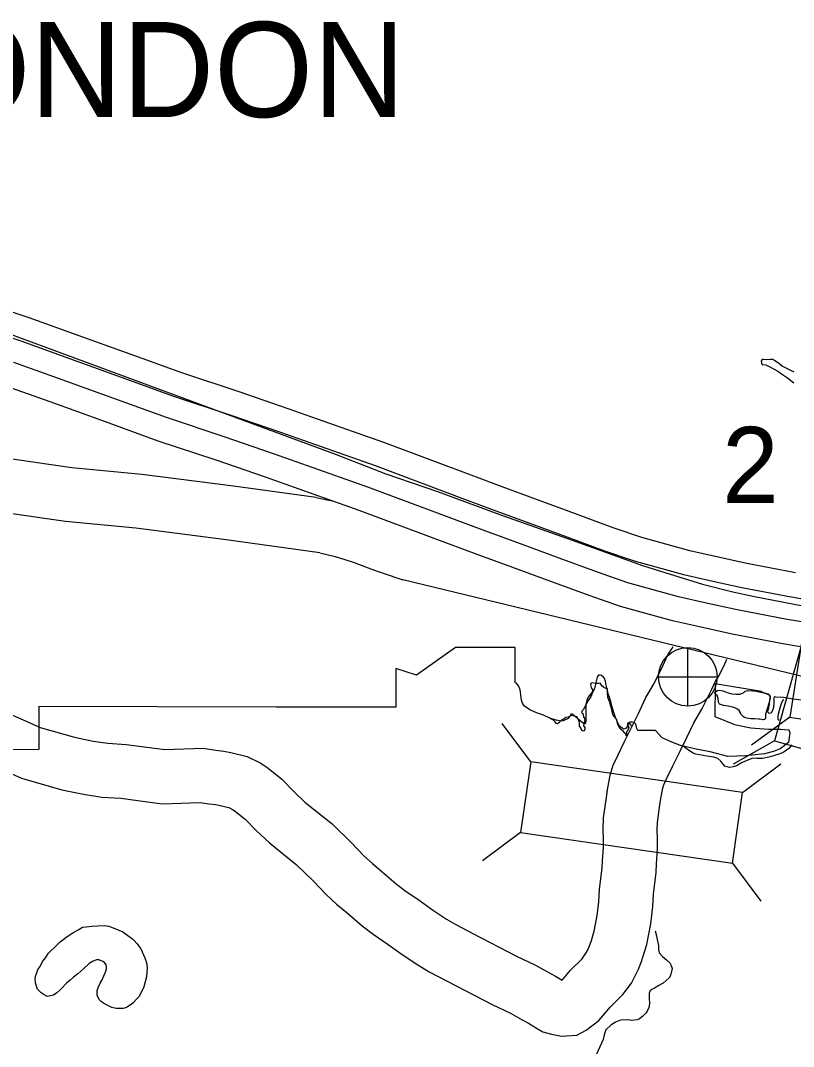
# Model space of a CAD drawing. Extents: x 1374139 to 1377472, y 1168351 to 1170484.
# Drawn here: x 1374380.5 to 1374423.4, y 1170108.2 to 1170165.2 of the extents above; entities that cross this region are included whole.
import ezdxf

# ---------------------------------------------------------------- set-up
doc = ezdxf.new("R2010")
doc.units = 0
doc.layers.add('Default', color=7, linetype='Continuous')

msp = doc.modelspace()

# ---------------------------------------------------------------- linework, layer by layer
at = {"layer": 'Default'}
for p, q in [((1374417.539, 1170127.135), (1374417.539, 1170130.385)), ((1374415.914, 1170128.76), (1374419.164, 1170128.76)), ((1374423.2, 1170126.519), (1374421.066, 1170124.965)), ((1374408.818, 1170124.046), (1374407.238, 1170126.161)), ((1374422.352, 1170125.201), (1374420.05, 1170123.909)), ((1374420.576, 1170122.344), (1374422.691, 1170123.924)), ((1374408.251, 1170120.127), (1374406.136, 1170118.547)), ((1374420.008, 1170118.425), (1374421.589, 1170116.31))]:
    msp.add_line(p, q, dxfattribs=at)
for points in [[(1374423.511, 1170134.522), (1374420.807, 1170135.048), (1374419.052, 1170135.433), (1374417.651, 1170135.748), (1374414.988, 1170136.484), (1374413.399, 1170137.031), (1374411.309, 1170137.8), (1374409.146, 1170138.597), (1374407.232, 1170139.294), (1374405.653, 1170139.886), (1374400.669, 1170141.754), (1374397.299, 1170142.937), (1374395.415, 1170143.609), (1374392.642, 1170144.562), (1374389.465, 1170145.616), (1374386.586, 1170146.661), (1374383.507, 1170147.774), (1374380.994, 1170148.672), (1374377.771, 1170149.751)], [(1374377.263, 1170148.749), (1374381.444, 1170147.21), (1374388.249, 1170144.705), (1374392.86, 1170142.998), (1374397.937, 1170141.128), (1374400.772, 1170140.018), (1374403.642, 1170139.032), (1374407.04, 1170137.79), (1374411.123, 1170136.344), (1374415.029, 1170134.925), (1374416.263, 1170134.537), (1374418.35, 1170133.902), (1374420.036, 1170133.479), (1374421.234, 1170133.218), (1374424.972, 1170132.498), (1374427.362, 1170132.068), (1374430.239, 1170131.538), (1374434.47, 1170130.748), (1374437.745, 1170130.134), (1374439.448, 1170129.81)], [(1374425.189, 1170132.851), (1374423.268, 1170133.168), (1374420.529, 1170133.701), (1374418.753, 1170134.091), (1374417.316, 1170134.414), (1374414.581, 1170135.17), (1374412.938, 1170135.735), (1374410.834, 1170136.509), (1374408.673, 1170137.305), (1374406.756, 1170138.004), (1374405.171, 1170138.598), (1374400.2, 1170140.462), (1374396.841, 1170141.64), (1374394.96, 1170142.311), (1374392.202, 1170143.26), (1374389.014, 1170144.317), (1374386.118, 1170145.368), (1374383.042, 1170146.48), (1374380.544, 1170147.373), (1374377.321, 1170148.452)], [(1374424.991, 1170131.617), (1374423.047, 1170131.938), (1374420.275, 1170132.477), (1374418.482, 1170132.87), (1374417.013, 1170133.201), (1374414.21, 1170133.976), (1374412.519, 1170134.558), (1374410.402, 1170135.336), (1374408.243, 1170136.132), (1374406.322, 1170136.832), (1374404.732, 1170137.428), (1374399.774, 1170139.287), (1374396.424, 1170140.462), (1374394.547, 1170141.131), (1374391.802, 1170142.075), (1374388.604, 1170143.136), (1374385.692, 1170144.193), (1374382.62, 1170145.304), (1374380.135, 1170146.192)], [(1374423.432, 1170145.653), (1374423.11, 1170145.828), (1374422.777, 1170145.992), (1374422.505, 1170146.188), (1374422.373, 1170146.286), (1374422.252, 1170146.354), (1374422.122, 1170146.362), (1374421.903, 1170146.348), (1374421.743, 1170146.366), (1374421.663, 1170146.355), (1374421.614, 1170146.274), (1374421.626, 1170146.174), (1374421.657, 1170146.094), (1374421.857, 1170146.067), (1374422.089, 1170145.961), (1374422.532, 1170145.708), (1374422.785, 1170145.532), (1374423.068, 1170145.346), (1374423.422, 1170145.072)], [(1374396.908, 1170138.701), (1374392.318, 1170139.331), (1374387.245, 1170139.983), (1374383.354, 1170140.359), (1374380.177, 1170140.815), (1374377.712, 1170141.106), (1374376.036, 1170141.34), (1374374.914, 1170141.558), (1374373.716, 1170141.844), (1374372.361, 1170142.215), (1374370.478, 1170142.834), (1374364.227, 1170144.584), (1374363.124, 1170144.946), (1374362.481, 1170145.158), (1374361.944, 1170145.214), (1374361.706, 1170145.25), (1374361.522, 1170145.27), (1374361.087, 1170145.321), (1374360.576, 1170145.284), (1374360.323, 1170145.263)], [(1374424.772, 1170130.26), (1374422.804, 1170130.585), (1374419.997, 1170131.13), (1374418.184, 1170131.528), (1374416.678, 1170131.866), (1374413.803, 1170132.662), (1374412.058, 1170133.262), (1374409.927, 1170134.046), (1374407.77, 1170134.841), (1374405.846, 1170135.542), (1374404.249, 1170136.14), (1374399.305, 1170137.994), (1374395.965, 1170139.165), (1374394.093, 1170139.834), (1374391.362, 1170140.773), (1374388.153, 1170141.837), (1374385.224, 1170142.9), (1374382.154, 1170144.01), (1374379.686, 1170144.892)], [(1374397.123, 1170135.644), (1374391.923, 1170136.357), (1374386.909, 1170137.002), (1374382.997, 1170137.38), (1374379.788, 1170137.84), (1374377.329, 1170138.13), (1374375.542, 1170138.38), (1374374.279, 1170138.625), (1374372.971, 1170138.938), (1374371.497, 1170139.342), (1374369.605, 1170139.963), (1374363.355, 1170141.713), (1374362.188, 1170142.096), (1374361.847, 1170142.208), (1374361.563, 1170142.238), (1374361.321, 1170142.274), (1374361.185, 1170142.289), (1374361.02, 1170142.309), (1374360.812, 1170142.294), (1374360.487, 1170142.266)], [(1374396.908, 1170138.701), (1374397.179, 1170138.659), (1374397.621, 1170138.553), (1374397.813, 1170138.518)], [(1374397.123, 1170135.644), (1374397.973, 1170135.436), (1374398.506, 1170135.275), (1374399.019, 1170135.094), (1374399.653, 1170134.853), (1374400.296, 1170134.621), (1374400.9, 1170134.42), (1374401.393, 1170134.249), (1374401.723, 1170134.133)], [(1374453.62, 1170121.58), (1374401.723, 1170134.133)], [(1374407.958, 1170128.417), (1374407.962, 1170130.386), (1374404.65, 1170130.38), (1374402.471, 1170128.854), (1374401.336, 1170129.222), (1374401.333, 1170127.079), (1374394.712, 1170127.069), (1374381.521, 1170127.105), (1374381.515, 1170124.717), (1374379.865, 1170124.706)], [(1374412.342, 1170114.644), (1374412.51, 1170115.518), (1374412.603, 1170116.281), (1374412.642, 1170116.958), (1374412.782, 1170118.159), (1374412.803, 1170118.557), (1374412.856, 1170119.297), (1374412.85, 1170119.671), (1374412.839, 1170120.322), (1374412.854, 1170120.933), (1374413.018, 1170122.069), (1374413.076, 1170122.49), (1374413.228, 1170123.308), (1374413.399, 1170123.852), (1374413.668, 1170124.426), (1374414.012, 1170125.135), (1374414.408, 1170125.942), (1374414.772, 1170126.692), (1374415.211, 1170127.611), (1374415.666, 1170128.392), (1374416.153, 1170129.362), (1374416.433, 1170129.984), (1374416.657, 1170130.315), (1374416.722, 1170130.445)], [(1374415.257, 1170113.916), (1374415.475, 1170115.051), (1374415.593, 1170116.013), (1374415.632, 1170116.699), (1374415.772, 1170117.906), (1374415.797, 1170118.369), (1374415.858, 1170119.213), (1374415.849, 1170119.72), (1374415.84, 1170120.31), (1374415.849, 1170120.68), (1374415.989, 1170121.651), (1374416.039, 1170122.013), (1374416.144, 1170122.581), (1374416.201, 1170122.761), (1374416.376, 1170123.135), (1374416.708, 1170123.819), (1374417.104, 1170124.627), (1374417.475, 1170125.39), (1374417.865, 1170126.207), (1374418.305, 1170126.963), (1374418.862, 1170128.072), (1374419.063, 1170128.519), (1374419.25, 1170128.795), (1374419.616, 1170129.52), (1374419.703, 1170129.746)], [(1374414.402, 1170126.037), (1374414.334, 1170126.152), (1374414.264, 1170126.151), (1374414.205, 1170126.09), (1374414.166, 1170126.009), (1374414.118, 1170125.909), (1374413.999, 1170125.847), (1374413.888, 1170125.915), (1374413.726, 1170126.042), (1374413.519, 1170126.509), (1374413.425, 1170126.778), (1374413.34, 1170127.067), (1374413.255, 1170127.386), (1374413.138, 1170127.785), (1374413.054, 1170128.064), (1374413.01, 1170128.293), (1374412.967, 1170128.513), (1374412.904, 1170128.662), (1374412.853, 1170128.741), (1374412.752, 1170128.83), (1374412.671, 1170128.858), (1374412.582, 1170128.847), (1374412.514, 1170128.746), (1374412.429, 1170128.444), (1374412.383, 1170128.173), (1374412.316, 1170128.012), (1374412.149, 1170127.819), (1374412.012, 1170127.636), (1374411.935, 1170127.455), (1374411.879, 1170127.244), (1374411.873, 1170127.013), (1374411.878, 1170126.683), (1374411.882, 1170126.473), (1374411.875, 1170126.272), (1374411.856, 1170126.202), (1374411.827, 1170126.152), (1374411.747, 1170126.17), (1374411.565, 1170126.307), (1374411.433, 1170126.425), (1374411.281, 1170126.553), (1374411.2, 1170126.632), (1374411.139, 1170126.681), (1374411.069, 1170126.68), (1374411.03, 1170126.659), (1374411.001, 1170126.599), (1374410.972, 1170126.528), (1374410.903, 1170126.447), (1374410.616, 1170126.312), (1374410.486, 1170126.29), (1374410.226, 1170126.346), (1374409.878, 1170126.47)], [(1374412.67, 1170128.399), (1374412.571, 1170128.391), (1374412.397, 1170128.391), (1374412.222, 1170128.429), (1374412.162, 1170128.391), (1374412.139, 1170128.338), (1374412.146, 1170128.255), (1374412.177, 1170128.156), (1374412.245, 1170128.05), (1374412.253, 1170127.883), (1374412.146, 1170127.64), (1374411.979, 1170127.42), (1374411.919, 1170127.26), (1374411.721, 1170126.926), (1374411.661, 1170126.858), (1374411.646, 1170126.805), (1374411.661, 1170126.767), (1374411.714, 1170126.721), (1374411.752, 1170126.546), (1374411.805, 1170126.44), (1374411.828, 1170126.326), (1374411.79, 1170126.22), (1374411.752, 1170126.076), (1374411.752, 1170126.03), (1374411.813, 1170125.939), (1374411.82, 1170125.848), (1374411.79, 1170125.757), (1374411.737, 1170125.749), (1374411.653, 1170125.78), (1374411.608, 1170125.924), (1374411.532, 1170126.023), (1374411.532, 1170126.22), (1374411.464, 1170126.395), (1374411.372, 1170126.531), (1374411.243, 1170126.584), (1374411.069, 1170126.607), (1374411.001, 1170126.584), (1374410.902, 1170126.516), (1374410.766, 1170126.508), (1374410.674, 1170126.433), (1374410.538, 1170126.364), (1374410.371, 1170126.197), (1374410.303, 1170126.152), (1374410.234, 1170126.167), (1374410.174, 1170126.258), (1374410.075, 1170126.349), (1374409.764, 1170126.524), (1374409.468, 1170126.653), (1374409.142, 1170126.759), (1374408.77, 1170126.934), (1374408.482, 1170127.131), (1374408.421, 1170127.207), (1374408.36, 1170127.298), (1374408.307, 1170127.458), (1374408.277, 1170127.746), (1374408.254, 1170127.928), (1374408.216, 1170128.103), (1374408.118, 1170128.27), (1374408.027, 1170128.399), (1374407.958, 1170128.417)], [(1374415.749, 1170125.778), (1374414.758, 1170125.777), (1374414.703, 1170125.893), (1374414.658, 1170126.129), (1374414.582, 1170126.197), (1374414.445, 1170126.235), (1374414.331, 1170126.243), (1374414.233, 1170126.197), (1374414.18, 1170126.152), (1374414.18, 1170126.061), (1374414.256, 1170125.969), (1374414.233, 1170125.84), (1374414.172, 1170125.764), (1374414.134, 1170125.688), (1374414.142, 1170125.567), (1374414.157, 1170125.506), (1374414.119, 1170125.491), (1374414.089, 1170125.59), (1374414.036, 1170125.635), (1374413.967, 1170125.719), (1374413.755, 1170125.886), (1374413.656, 1170126.129), (1374413.573, 1170126.402), (1374413.444, 1170126.531), (1374413.376, 1170126.66), (1374413.3, 1170126.994), (1374413.186, 1170127.382), (1374413.102, 1170127.617), (1374413.072, 1170127.883), (1374413.087, 1170128.012), (1374413.072, 1170128.088), (1374413.004, 1170128.111), (1374412.867, 1170128.171), (1374412.776, 1170128.24), (1374412.67, 1170128.399)], [(1374424.18, 1170127.427), (1374423.391, 1170127.526), (1374422.837, 1170127.602), (1374422.412, 1170127.632), (1374422.328, 1170127.64), (1374422.306, 1170127.556), (1374422.306, 1170127.329), (1374422.29, 1170127.055), (1374422.253, 1170126.949), (1374422.154, 1170126.744), (1374422.055, 1170126.721), (1374421.987, 1170126.782), (1374421.979, 1170126.858), (1374422.025, 1170127.032), (1374422.124, 1170127.64), (1374422.101, 1170127.723), (1374421.629, 1170127.916), (1374421.622, 1170127.94), (1374419.053, 1170128.363), (1374419.039, 1170126.548), (1374420.121, 1170126.11), (1374421.033, 1170125.92), (1374422.021, 1170125.862), (1374422.705, 1170125.862), (1374423.142, 1170125.824), (1374423.199, 1170125.653), (1374423.123, 1170125.121), (1374422.667, 1170124.76), (1374422.287, 1170124.608), (1374421.793, 1170124.494), (1374420.748, 1170124.38), (1374419.76, 1170124.342), (1374418.772, 1170124.589), (1374417.898, 1170124.76), (1374417.138, 1170124.95), (1374416.644, 1170125.14), (1374416.112, 1170125.368), (1374415.749, 1170125.778)], [(1374421.845, 1170126.685), (1374421.838, 1170126.485), (1374421.81, 1170126.394), (1374421.73, 1170126.373), (1374421.701, 1170126.373), (1374421.63, 1170126.381), (1374421.52, 1170126.4), (1374421.45, 1170126.409), (1374421.25, 1170126.425), (1374421.13, 1170126.433), (1374421.03, 1170126.432), (1374420.82, 1170126.458), (1374420.69, 1170126.496), (1374420.619, 1170126.545), (1374420.538, 1170126.624), (1374420.487, 1170126.693), (1374420.445, 1170126.803), (1374420.384, 1170126.882), (1374420.252, 1170126.98), (1374420.142, 1170127.038), (1374420.041, 1170127.066), (1374419.781, 1170127.132), (1374419.651, 1170127.14), (1374419.54, 1170127.158), (1374419.49, 1170127.167), (1374419.41, 1170127.196), (1374419.289, 1170127.244), (1374419.248, 1170127.324), (1374419.247, 1170127.384), (1374419.214, 1170127.563), (1374419.204, 1170127.603), (1374419.161, 1170127.733), (1374419.131, 1170127.752), (1374419.091, 1170127.792), (1374419.03, 1170127.851), (1374419.039, 1170127.881), (1374419.088, 1170127.952), (1374419.177, 1170127.993), (1374419.267, 1170128.015), (1374419.477, 1170127.978), (1374419.688, 1170127.912), (1374419.778, 1170127.873), (1374419.979, 1170127.816), (1374420.199, 1170127.79), (1374420.439, 1170127.804), (1374420.637, 1170127.897), (1374420.726, 1170127.968), (1374420.865, 1170127.991), (1374421.145, 1170127.985), (1374421.325, 1170127.958), (1374421.575, 1170127.912), (1374421.756, 1170127.875), (1374421.856, 1170127.857), (1374421.906, 1170127.838), (1374421.966, 1170127.819), (1374421.997, 1170127.809), (1374422.027, 1170127.779), (1374422.079, 1170127.67), (1374422.111, 1170127.551), (1374422.072, 1170127.46), (1374422.054, 1170127.339)], [(1374422.054, 1170127.339), (1374421.845, 1170126.685)], [(1374422.855, 1170127.481), (1374422.802, 1170127.442), (1374422.734, 1170127.31), (1374422.657, 1170127.099), (1374422.611, 1170126.888), (1374422.544, 1170126.687), (1374422.536, 1170126.566), (1374422.537, 1170126.496), (1374422.539, 1170126.406), (1374422.603, 1170126.357)], [(1374379.759, 1170126.753), (1374380.648, 1170126.377), (1374381.592, 1170125.951), (1374383.504, 1170125.401), (1374384.536, 1170125.197), (1374385.348, 1170125.068), (1374386.368, 1170125.006), (1374388.508, 1170124.721), (1374390.635, 1170124.796), (1374391.353, 1170124.69), (1374391.789, 1170124.642), (1374392.176, 1170124.566), (1374393.092, 1170124.33), (1374393.842, 1170123.969), (1374394.245, 1170123.684), (1374395.001, 1170123.078), (1374395.688, 1170122.369), (1374396.29, 1170121.812), (1374397.801, 1170120.594), (1374398.878, 1170119.549), (1374399.563, 1170118.826), (1374400.03, 1170118.4), (1374400.566, 1170117.946), (1374401.36, 1170117.271), (1374401.836, 1170116.906), (1374402.622, 1170116.363), (1374403.373, 1170115.827), (1374404.153, 1170115.321), (1374404.654, 1170115.019), (1374405.609, 1170114.526), (1374408.026, 1170113.265), (1374409.083, 1170112.761), (1374409.788, 1170112.365), (1374410.199, 1170112.147), (1374410.562, 1170111.922), (1374411.032, 1170112.476), (1374411.651, 1170113.097), (1374411.867, 1170113.384), (1374411.967, 1170113.574), (1374412.052, 1170113.745), (1374412.122, 1170113.929), (1374412.184, 1170114.134), (1374412.342, 1170114.644)], [(1374423.306, 1170124.976), (1374423.145, 1170124.784), (1374422.888, 1170124.59), (1374422.7, 1170124.497), (1374422.282, 1170124.38), (1374422.024, 1170124.295), (1374421.686, 1170124.23), (1374421.366, 1170124.235), (1374421.136, 1170124.241), (1374420.898, 1170124.157), (1374420.511, 1170123.99), (1374420.234, 1170123.826), (1374420.045, 1170123.763), (1374419.846, 1170123.729), (1374419.595, 1170123.805), (1374419.474, 1170123.924), (1374419.371, 1170124.072), (1374419.209, 1170124.22), (1374418.988, 1170124.306), (1374418.598, 1170124.36), (1374417.977, 1170124.47), (1374417.826, 1170124.527), (1374417.574, 1170124.683), (1374417.371, 1170124.84), (1374417.311, 1170124.885)], [(1374379.446, 1170123.628), (1374380.555, 1170123.127), (1374382.797, 1170122.483), (1374384.009, 1170122.243), (1374385.02, 1170122.082), (1374386.079, 1170122.018), (1374388.362, 1170121.714), (1374390.468, 1170121.788), (1374390.971, 1170121.714), (1374391.335, 1170121.674), (1374391.51, 1170121.639), (1374392.058, 1170121.499), (1374392.315, 1170121.375), (1374392.437, 1170121.288), (1374392.977, 1170120.855), (1374393.59, 1170120.223), (1374394.327, 1170119.541), (1374395.811, 1170118.345), (1374396.744, 1170117.44), (1374397.46, 1170116.684), (1374398.048, 1170116.147), (1374398.626, 1170115.658), (1374399.473, 1170114.937), (1374400.069, 1170114.48), (1374400.899, 1170113.907), (1374401.684, 1170113.347), (1374402.56, 1170112.778), (1374403.189, 1170112.399), (1374404.228, 1170111.863), (1374406.687, 1170110.58), (1374407.702, 1170110.096), (1374408.348, 1170109.734), (1374408.703, 1170109.545), (1374409.177, 1170109.251), (1374409.486, 1170109.067), (1374409.969, 1170108.928), (1374410.521, 1170108.823), (1374411.376, 1170108.886), (1374411.901, 1170109.16), (1374412.606, 1170109.693), (1374413.243, 1170110.444), (1374413.921, 1170111.126), (1374414.409, 1170111.771), (1374414.638, 1170112.207), (1374414.804, 1170112.54), (1374414.964, 1170112.962), (1374415.054, 1170113.259), (1374415.257, 1170113.916)], [(1374382.054, 1170113.422), (1374382.507, 1170113.86), (1374382.713, 1170114.054), (1374382.782, 1170114.105), (1374383.098, 1170114.36), (1374383.414, 1170114.556), (1374383.741, 1170114.741), (1374383.938, 1170114.865), (1374384.148, 1170114.888), (1374384.467, 1170114.923), (1374384.796, 1170114.949), (1374385.145, 1170114.964), (1374385.415, 1170114.929), (1374385.747, 1170114.794), (1374386.19, 1170114.601), (1374386.462, 1170114.415), (1374386.715, 1170114.229), (1374386.807, 1170114.131), (1374386.969, 1170113.963), (1374387.184, 1170113.666), (1374387.329, 1170113.338), (1374387.412, 1170113.159), (1374387.496, 1170112.91), (1374387.541, 1170112.591), (1374387.499, 1170112.11), (1374387.358, 1170111.557), (1374387.203, 1170111.244), (1374387.077, 1170111.011), (1374386.95, 1170110.869), (1374386.753, 1170110.666), (1374386.645, 1170110.574), (1374386.437, 1170110.45), (1374386.328, 1170110.399), (1374386.209, 1170110.357), (1374386.039, 1170110.354), (1374385.81, 1170110.36), (1374385.569, 1170110.406), (1374385.166, 1170110.61), (1374384.995, 1170110.727), (1374384.883, 1170110.846), (1374384.821, 1170110.965), (1374384.759, 1170111.104), (1374384.755, 1170111.364), (1374384.831, 1170111.555), (1374384.928, 1170111.757), (1374385.035, 1170111.949), (1374385.131, 1170112.161), (1374385.198, 1170112.332), (1374385.236, 1170112.433), (1374385.284, 1170112.554), (1374385.283, 1170112.654), (1374385.251, 1170112.774), (1374385.169, 1170112.912), (1374385.068, 1170112.971), (1374384.847, 1170113.057), (1374384.717, 1170113.065), (1374384.538, 1170112.992), (1374384.321, 1170112.859), (1374384.026, 1170112.584), (1374383.691, 1170112.288), (1374383.454, 1170112.094), (1374383.257, 1170111.92), (1374383.05, 1170111.757), (1374382.785, 1170111.472), (1374382.687, 1170111.37), (1374382.53, 1170111.228), (1374382.332, 1170111.104), (1374382.163, 1170111.051), (1374381.994, 1170111.029), (1374381.812, 1170111.116), (1374381.651, 1170111.233), (1374381.56, 1170111.312), (1374381.448, 1170111.43), (1374381.385, 1170111.589), (1374381.342, 1170111.769), (1374381.318, 1170112.029), (1374381.355, 1170112.21), (1374381.403, 1170112.331), (1374381.47, 1170112.522), (1374381.597, 1170112.694), (1374381.732, 1170112.957), (1374381.889, 1170113.169)], [(1374415.726, 1170114.674), (1374415.795, 1170114.393), (1374415.838, 1170114.193), (1374415.903, 1170113.854), (1374415.907, 1170113.624), (1374415.95, 1170113.454), (1374416.133, 1170113.247), (1374416.356, 1170113.05), (1374416.538, 1170112.893), (1374416.621, 1170112.734), (1374416.663, 1170112.575), (1374416.57, 1170112.183), (1374416.492, 1170112.062), (1374416.167, 1170111.766), (1374415.93, 1170111.632), (1374415.693, 1170111.478), (1374415.534, 1170111.405), (1374415.455, 1170111.334), (1374415.397, 1170111.203), (1374415.382, 1170110.952), (1374415.417, 1170110.612), (1374415.37, 1170110.421), (1374415.284, 1170110.2), (1374415.226, 1170110.109), (1374415.019, 1170109.915), (1374414.851, 1170109.792), (1374414.732, 1170109.73), (1374414.413, 1170109.695), (1374414.233, 1170109.732), (1374413.794, 1170109.715), (1374413.516, 1170109.6), (1374413.259, 1170109.426), (1374412.984, 1170109.181), (1374412.898, 1170108.899), (1374412.843, 1170108.628), (1374412.467, 1170107.831)], [(1374381.889, 1170113.169), (1374382.054, 1170113.422)]]:
    msp.add_lwpolyline(points, dxfattribs=at)
for points in [[(1374427.112, 1170125.903), (1374428.959, 1170137.638), (1374425.047, 1170138.254), (1374423.2, 1170126.519)], [(1374426.164, 1170124.129), (1374429.379, 1170135.566), (1374425.567, 1170136.637), (1374422.352, 1170125.201)], [(1374408.251, 1170120.127), (1374420.008, 1170118.425), (1374420.576, 1170122.344), (1374408.818, 1170124.046)]]:
    msp.add_lwpolyline(points, close=True, dxfattribs=at)
msp.add_circle((1374417.539, 1170128.76), 1.625, dxfattribs=at)

# ---------------------------------------------------------------- texts
for s, height, p in [('LONDON', 5.28, (1374371.632, 1170159.81)), ('2', 4.224, (1374419.439, 1170138.397))]:
    msp.add_text(s, height=height, dxfattribs=at).set_placement(p)

doc.saveas('drawing.dxf')
